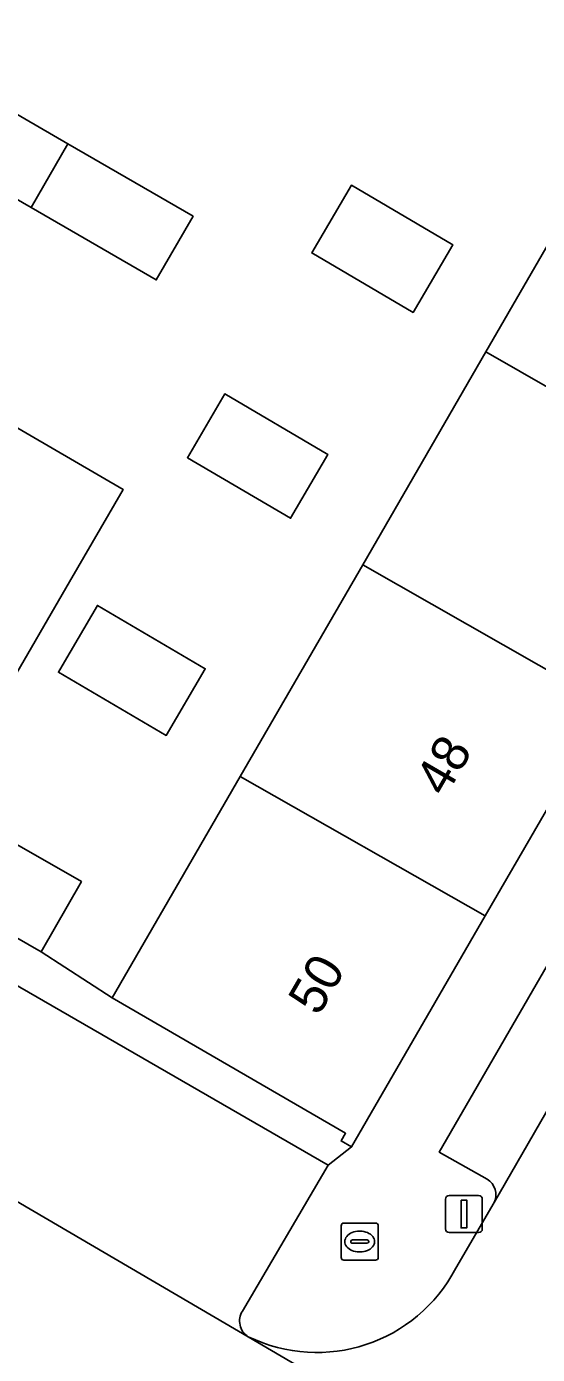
# Model space of a CAD drawing. Extents: x 160023 to 161302, y 384750 to 385707.
# Drawn here: x 160282.85 to 160296.62, y 385002.69 to 385038.44 of the extents above; entities that cross this region are included whole.
import ezdxf

# ---------------------------------------------------------------- set-up
doc = ezdxf.new("R2010")
doc.units = 0
for name, color, linetype in [('IMGEO_Brandkraan', 7, 'Continuous'), ('IMGEO_Erf', 7, 'Continuous'), ('IMGEO_Lichtmast', 7, 'Continuous'), ('IMGEO_Muur', 7, 'Continuous'), ('IMGEO_Pand', 7, 'Continuous'), ('IMGEO_Pand_nummerreeks', 7, 'Continuous'), ('IMGEO_Parkeervlak_open', 7, 'Continuous'), ('IMGEO_Rijbaan_lokaal_open', 7, 'Continuous'), ('IMGEO_Voetpad_open', 7, 'Continuous')]:
    doc.layers.add(name, color=color, linetype=linetype)

msp = doc.modelspace()

# ---------------------------------------------------------------- linework, layer by layer
at = {"layer": 'IMGEO_Brandkraan'}
for p, q in [((160291.405, 385006.23), (160292.257, 385006.23)), ((160291.33, 385005.304), (160291.33, 385006.156)), ((160291.818, 385006.01), (160291.843, 385006.01)), ((160292.331, 385006.156), (160292.331, 385005.304)), ((160291.589, 385005.724), (160291.589, 385005.736)), ((160292.027, 385005.687), (160291.629, 385005.687)), ((160291.632, 385005.773), (160292.03, 385005.773)), ((160291.841, 385005.45), (160291.816, 385005.45)), ((160292.073, 385005.736), (160292.073, 385005.724)), ((160292.257, 385005.23), (160291.405, 385005.23))]:
    msp.add_line(p, q, dxfattribs=at)
for points in [[(160291.405, 385006.23), (160292.257, 385006.23)], [(160291.33, 385005.304), (160291.33, 385006.156)], [(160292.331, 385006.156), (160292.331, 385005.304)], [(160292.257, 385005.23), (160291.405, 385005.23)]]:
    msp.add_lwpolyline(points, dxfattribs=at)
for centre, radius, start, end in [((160291.407, 385006.154), 0.0765, 91.552, 178.448), ((160291.407, 385006.154), 0.0765, 91.552, 178.448), ((160292.255, 385006.154), 0.0765, 1.552, 88.448), ((160292.255, 385006.154), 0.0765, 1.552, 88.448), ((160291.629, 385005.733), 0.0403, 85.8775, 175.7526), ((160291.626, 385005.723), 0.0366, 178.938, 274.7102), ((160292.03, 385005.73), 0.043, 264.8664, 352.4533), ((160292.034, 385005.735), 0.0386, 1.7309, 96.639), ((160291.407, 385005.306), 0.0765, 181.552, 268.448), ((160291.407, 385005.306), 0.0765, 181.552, 268.448), ((160292.255, 385005.306), 0.0765, 271.552, 358.448), ((160292.255, 385005.306), 0.0765, 271.552, 358.448)]:
    msp.add_arc(centre, radius, start, end, dxfattribs=at)
for centre, major_axis, ratio, start_param, end_param in [((160291.817, 385005.73), (-0.387, 0.002), 0.722429, 4.712389, 7.853982), ((160291.842, 385005.73), (-0.39, 0.002), 0.717154, 1.570796, 4.712389)]:
    msp.add_ellipse(centre, major_axis=major_axis, ratio=ratio, start_param=start_param, end_param=end_param, dxfattribs=at)
at = {"layer": 'IMGEO_Erf'}
msp.add_lwpolyline([(160280.312, 385028.968), (160285.457, 385025.978), (160284.01, 385023.487), (160280.573, 385017.572), (160284.331, 385015.422), (160283.248, 385013.53), (160285.159, 385012.289), (160288.61, 385018.249), (160291.91, 385023.948), (160295.23, 385029.682), (160298.696, 385035.668), (160305.276, 385031.847), (160307.513, 385035.716), (160303.969, 385037.777), (160305.078, 385039.676), (160308.618, 385037.609), (160308.061, 385036.655), (160309.764, 385035.682), (160313.763, 385042.544)], dxfattribs=at)
for points in [[(160287.339, 385033.334), (160286.347, 385031.618), (160282.978, 385033.566), (160279.103, 385035.806), (160280.095, 385037.521), (160283.971, 385035.28)], [(160291.606, 385034.168), (160294.338, 385032.565), (160293.268, 385030.742), (160290.536, 385032.345)], [(160288.194, 385028.549), (160290.974, 385026.917), (160289.967, 385025.201), (160287.187, 385026.832)], [(160283.874, 385021.335), (160284.765, 385022.855), (160287.67, 385021.15), (160286.617, 385019.355), (160283.712, 385021.059)]]:
    msp.add_lwpolyline(points, close=True, dxfattribs=at)
at = {"layer": 'IMGEO_Lichtmast'}
for p, q in [((160294.243, 385006.972), (160295.033, 385006.972)), ((160295.033, 385006.972), (160294.243, 385006.972)), ((160294.143, 385006.072), (160294.143, 385006.872)), ((160294.143, 385006.872), (160294.143, 385006.072)), ((160295.133, 385006.872), (160295.133, 385006.072)), ((160295.133, 385006.072), (160295.133, 385006.872)), ((160295.033, 385005.972), (160294.243, 385005.972)), ((160294.243, 385005.972), (160295.033, 385005.972))]:
    msp.add_line(p, q, dxfattribs=at)
msp.add_lwpolyline([(160294.563, 385006.847), (160294.713, 385006.847), (160294.713, 385006.097), (160294.563, 385006.097), (160294.563, 385006.847)], dxfattribs=at)
for centre, start, end in [((160294.243, 385006.872), 90, 180), ((160294.243, 385006.872), 90, 180), ((160295.033, 385006.872), 0, 90), ((160295.033, 385006.872), 360, 90), ((160294.243, 385006.072), 180, 270), ((160294.243, 385006.072), 180, 270), ((160295.033, 385006.072), 270, 0), ((160295.033, 385006.072), 270, 0)]:
    msp.add_arc(centre, 0.1, start, end, dxfattribs=at)
at = {"layer": 'IMGEO_Muur'}
msp.add_lwpolyline([(160283.248, 385013.53), (160285.159, 385012.289)], dxfattribs=at)
at = {"layer": 'IMGEO_Pand'}
for points in [[(160280.095, 385037.521), (160279.103, 385035.806), (160282.978, 385033.566), (160283.971, 385035.28)], [(160305.276, 385031.847), (160298.696, 385035.668), (160295.23, 385029.682), (160301.832, 385025.909)], [(160286.347, 385031.618), (160287.339, 385033.334), (160283.971, 385035.28), (160282.978, 385033.566)], [(160290.536, 385032.345), (160293.268, 385030.742), (160294.338, 385032.565), (160291.606, 385034.168)], [(160301.832, 385025.909), (160295.23, 385029.682), (160291.91, 385023.948), (160298.513, 385020.188)], [(160284.01, 385023.487), (160285.457, 385025.978), (160280.312, 385028.968), (160278.869, 385026.478), (160274.339, 385018.663), (160279.584, 385015.626), (160283.248, 385013.53), (160284.331, 385015.422), (160280.573, 385017.572)], [(160287.187, 385026.832), (160289.967, 385025.201), (160290.974, 385026.917), (160288.194, 385028.549)], [(160298.513, 385020.188), (160291.91, 385023.948), (160288.61, 385018.249), (160295.214, 385014.5)], [(160283.874, 385021.335), (160283.712, 385021.059), (160286.617, 385019.355), (160287.67, 385021.15), (160284.765, 385022.855)], [(160295.214, 385014.5), (160288.61, 385018.249), (160285.159, 385012.289), (160291.45, 385008.646), (160291.329, 385008.439), (160291.605, 385008.277)]]:
    msp.add_lwpolyline(points, close=True, dxfattribs=at)
at = {"layer": 'IMGEO_Parkeervlak_open'}
for points in [[(160295.452, 385006.786), (160297.459, 385010.254), (160306.745, 385026.259), (160308.283, 385028.896)], [(160300.522, 385017.082), (160299.498, 385017.674), (160293.972, 385008.139), (160295.264, 385007.412)], [(160288.671, 385003.86), (160290.982, 385007.784), (160280.055, 385014.09), (160277.546, 385009.762), (160288.826, 385003.17)]]:
    msp.add_lwpolyline(points, dxfattribs=at)
for centre, radius, start, end in [((160295.018, 385006.997), 0.483, 334.0951, 59.337), ((160289.092, 385003.592), 0.499, 147.5059, 237.8153)]:
    msp.add_arc(centre, radius, start, end, dxfattribs=at)
at = {"layer": 'IMGEO_Rijbaan_lokaal_open'}
for points in [[(160352.099, 385104.5), (160351.183, 385102.92), (160342.043, 385087.129), (160339.387, 385082.576), (160338.894, 385081.699), (160336.41, 385077.395), (160333.739, 385072.8), (160315.942, 385042.109), (160311.381, 385034.254), (160308.757, 385029.746), (160308.283, 385028.896), (160306.745, 385026.259), (160297.459, 385010.254), (160295.452, 385006.786), (160294.418, 385005.017)], [(160288.826, 385003.17), (160277.546, 385009.762), (160276.493, 385010.365), (160261.202, 385019.264), (160260.583, 385016.811), (160257.45, 385014.824), (160280.916, 385001.181), (160282.916, 385000), (160284.795, 384998.891), (160287.832, 384997.098)], [(160288.826, 385003.17), (160299.342, 384997.013), (160299.637, 384996.89)], [(160294.807, 384993.08), (160297.902, 384991.296), (160301.494, 384989.225), (160306.528, 384986.323), (160309.954, 384984.347), (160310.546, 384984.006), (160311.625, 384983.376), (160316.844, 384975.01), (160323.19, 384978.952), (160325.802, 384974.741), (160331.674, 384978.392), (160329.942, 384979.419), (160329.09, 384979.915), (160311.924, 384989.805), (160310.878, 384990.412), (160299.637, 384996.89), (160299.342, 384997.013), (160288.826, 385003.17)]]:
    msp.add_lwpolyline(points, dxfattribs=at)
msp.add_arc((160290.674, 385006.965), 4.221, 244.0411, 332.515, dxfattribs=at)
at = {"layer": 'IMGEO_Voetpad_open'}
for points in [[(160317.939, 385049.512), (160317.844, 385049.573), (160313.763, 385042.544), (160309.764, 385035.682), (160308.061, 385036.655), (160307.513, 385035.716), (160305.276, 385031.847), (160301.832, 385025.909), (160298.513, 385020.188), (160295.214, 385014.5), (160291.605, 385008.277), (160290.982, 385007.784), (160288.671, 385003.86)], [(160295.264, 385007.412), (160293.972, 385008.139), (160299.498, 385017.674), (160300.522, 385017.082)], [(160294.418, 385005.017), (160295.452, 385006.786)]]:
    msp.add_lwpolyline(points, dxfattribs=at)
msp.add_lwpolyline([(160283.248, 385013.53), (160279.584, 385015.626), (160276.493, 385010.365), (160277.546, 385009.762), (160280.055, 385014.09), (160290.982, 385007.784), (160291.605, 385008.277), (160291.329, 385008.439), (160291.45, 385008.646), (160285.159, 385012.289)], close=True, dxfattribs=at)
for centre, radius, start, end in [((160295.018, 385006.997), 0.483, 334.0951, 59.337), ((160290.674, 385006.965), 4.221, 244.0411, 332.515), ((160289.092, 385003.592), 0.499, 147.5059, 237.8153)]:
    msp.add_arc(centre, radius, start, end, dxfattribs=at)

# ---------------------------------------------------------------- texts
at = {"layer": 'IMGEO_Pand_nummerreeks'}
for s, p in [('48', (160294.138, 385017.668)), ('50', (160290.72, 385011.775))]:
    msp.add_text(s, height=1, rotation=59.8855, dxfattribs=at).set_placement(p)

doc.saveas('drawing.dxf')
